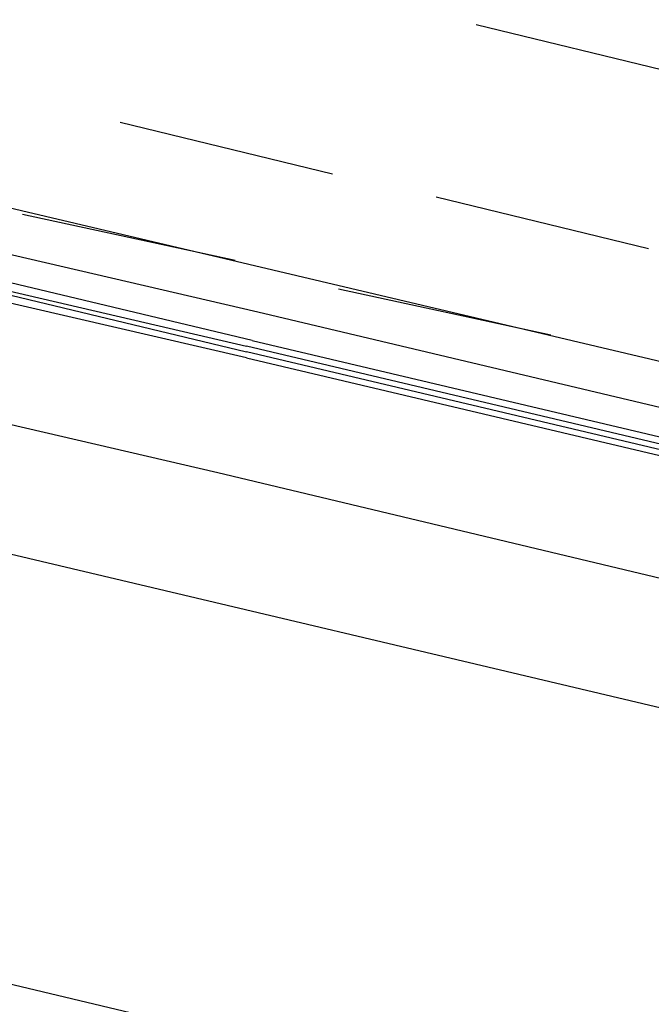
# Model space of a CAD drawing. Header units: feet. Extents: x -79 to 198, y -22 to 181.
# Tile 753 of 982: x 108.54 to 110.01, y 138.24 to 140.52. Entities that reach past the tile are written whole.
import ezdxf

# ---------------------------------------------------------------- set-up
doc = ezdxf.new("R2010")
doc.units = ezdxf.units.FT
doc.layers.add('A-LINEA', color=7, linetype='CONTINUOUS')

msp = doc.modelspace()

# ---------------------------------------------------------------- linework, layer by layer
at = {"layer": 'A-LINEA'}
for p, q in [((110.8933, 139.5244), (103.7733, 141.2044)), ((110.8933, 139.5244), (103.7733, 141.2044)), ((109.6, 140.5111), (110.0933, 140.3911)), ((110.7067, 138.7644), (103.6, 140.4444)), ((110.7067, 138.7644), (103.6, 140.4444)), ((108.7733, 140.2844), (109.2667, 140.1644)), ((109.5067, 140.1111), (110, 139.9911)), ((108.5467, 140.0711), (109.04, 139.9644)), ((108.5467, 140.0711), (109.04, 139.9644)), ((109.28, 139.8978), (109.7733, 139.7911)), ((109.28, 139.8978), (109.7733, 139.7911)), ((109.0933, 139.8444), (110.72, 139.4578)), ((109.0933, 139.8444), (110.72, 139.4578))]:
    msp.add_line(p, q, dxfattribs=at)
for points in [[(101.64, 139.9244), (111.0933, 137.6711), (111.8533, 140.8311)], [(107.4133, 140.2044), (107.4267, 140.2044), (107.4267, 140.2311), (109.0933, 139.8444)], [(107.4133, 140.2044), (107.4267, 140.2044), (107.4267, 140.2311), (109.0933, 139.8444)], [(109.08, 139.7778), (107.3467, 140.1911), (107.3467, 140.1778), (107.3467, 140.1644), (109.0667, 139.7644)], [(109.08, 139.7778), (107.3467, 140.1911), (107.3467, 140.1778), (107.3467, 140.1644), (109.0667, 139.7644)], [(109.0667, 139.7378), (107.3333, 140.1378), (107.3333, 140.1511), (107.3333, 140.1644), (107.3467, 140.1644), (109.0667, 139.7511)], [(109.0667, 139.7378), (107.3333, 140.1378), (107.3333, 140.1511), (107.3333, 140.1644), (107.3467, 140.1644), (109.0667, 139.7511)], [(110.7867, 139.0444), (109, 139.4711), (107.3333, 139.8578)], [(110.7867, 139.0444), (109, 139.4711), (107.3333, 139.8578)], [(109.08, 139.7778), (110.7733, 139.3778), (110.7733, 139.3644), (110.76, 139.3644), (109.0667, 139.7644)], [(109.08, 139.7778), (110.7733, 139.3778), (110.7733, 139.3644), (110.76, 139.3644), (109.0667, 139.7644)], [(109.0667, 139.7378), (110.76, 139.3378), (110.76, 139.3511), (109.0667, 139.7511)], [(109.0667, 139.7378), (110.76, 139.3378), (110.76, 139.3511), (109.0667, 139.7511)]]:
    msp.add_lwpolyline(points, dxfattribs=at)

doc.saveas('drawing.dxf')
